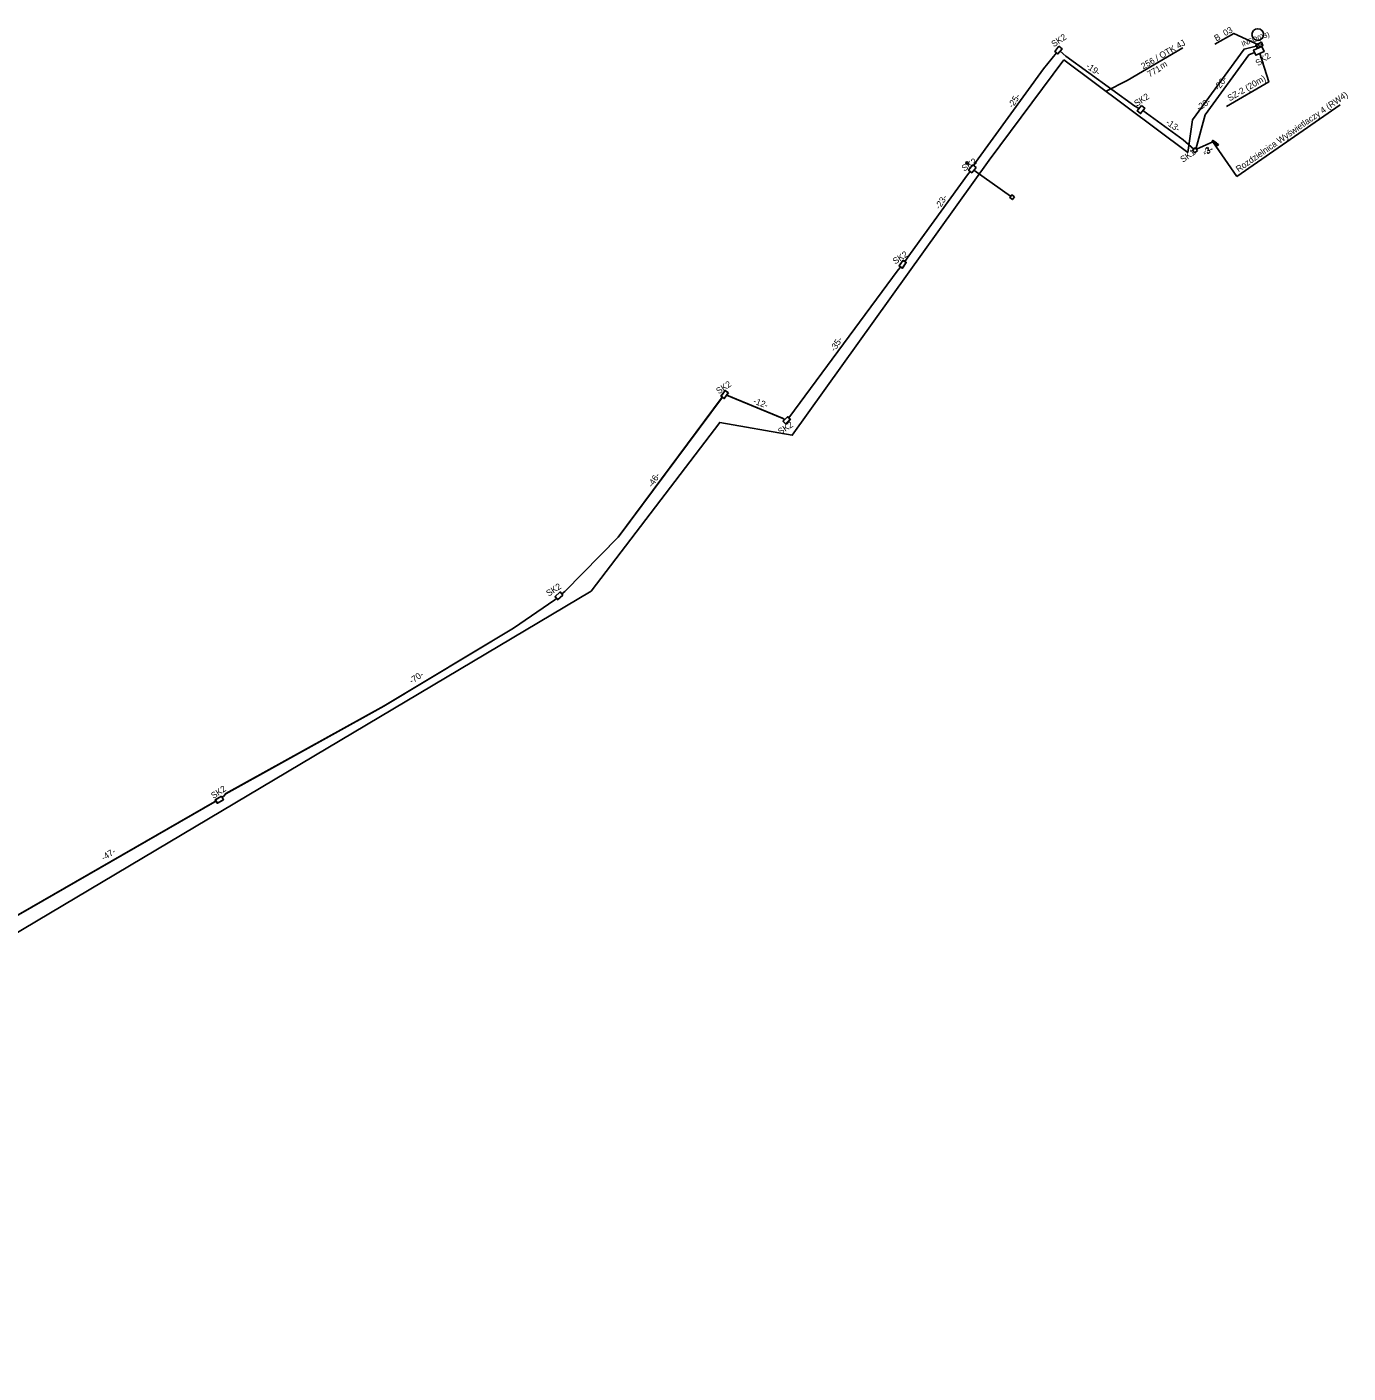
# Model space of a CAD drawing. Extents: x 6494530 to 6506885, y 5884901 to 5892312.
# Drawn here: x 6499786.5 to 6500012.9, y 5889258.9 to 5889489.5 of the extents above; entities that cross this region are included whole.
import ezdxf

# ---------------------------------------------------------------- set-up
doc = ezdxf.new("R2010")
doc.units = 0
for name, color, linetype in [('Gminne - nazwy', 7, 'Continuous'), ('kabel do infokiosku_OTK', 7, 'Continuous'), ('Krajowe - nazwy', 7, 'Continuous'), ('opis infokiosk', 7, 'Continuous'), ('opis kabla infokiosk_OTK', 7, 'Continuous'), ('opis SZ-2', 7, 'Continuous'), ('studnie do wyrysu', 7, 'Continuous'), ('studnie wyrys', 7, 'Continuous'), ('trasa kanalizacji do wyrysu', 7, 'Continuous'), ('trasa kanalizacji wyrys', 7, 'Continuous'), ('Warstwa 20', 7, 'Continuous'), ('Warstwa 55', 7, 'Continuous'), ('Warstwa 59', 7, 'Continuous'), ('Wewnętrzne ZDMiKP - nazwy', 7, 'Continuous'), ('WOJEWÓDZKIE', 7, 'Continuous')]:
    doc.layers.add(name, color=color, linetype=linetype)

# ---------------------------------------------------------------- blocks, each defined once
blk = doc.blocks.new('ELARM2_79')
at = {"layer": 'Warstwa 59'}
blk.add_lwpolyline([(0, 0.25), (0.45, 0.25), (0.45, 0), (0.45, -0.25), (0, -0.25), (-0.45, -0.25), (-0.45, 0), (-0.45, 0.25)], close=True, dxfattribs=at)
blk = doc.blocks.new('ELARM2_80')
at = {"layer": 'Warstwa 59'}
blk.add_lwpolyline([(0, 0.37), (0.45, 0.37), (0.45, 0), (0.45, -0.38), (0, -0.38), (-0.45, -0.38), (-0.45, 0), (-0.45, 0.37)], close=True, dxfattribs=at)
blk = doc.blocks.new('ELSLP1_26')
at = {"layer": 'Warstwa 59'}
blk.add_circle((0, 0), 0.2, dxfattribs=at)
blk = doc.blocks.new('ELARM2_92')
at = {"layer": 'Warstwa 59'}
blk.add_lwpolyline([(0, 0.25), (0.45, 0.25), (0.45, 0), (0.45, -0.25), (0, -0.25), (-0.45, -0.25), (-0.45, 0), (-0.45, 0.25)], close=True, dxfattribs=at)
blk = doc.blocks.new('ELARM2_93')
at = {"layer": 'Warstwa 59'}
blk.add_lwpolyline([(0, 0.37), (0.45, 0.37), (0.45, 0), (0.45, -0.38), (0, -0.38), (-0.45, -0.38), (-0.45, 0), (-0.45, 0.37)], close=True, dxfattribs=at)

msp = doc.modelspace()

# ---------------------------------------------------------------- linework, layer by layer
at = {"layer": 'kabel do infokiosku_OTK'}
for p, q in [((6499951.4, 5889466.66), (6499964.2, 5889483.86)), ((6499964.2, 5889483.86), (6499985.4, 5889468.01))]:
    msp.add_line(p, q, dxfattribs=at)
for points in [[(6499985.4, 5889468.01), (6499986.24, 5889473.59), (6499995.05, 5889485.69), (6499997.34, 5889486.27)], [(6499554.09, 5889170.71), (6499581.11, 5889186.16), (6499594.81, 5889200.14), (6499622.14, 5889239.87), (6499631.44, 5889247.03), (6499659.1, 5889262.44), (6499774.56, 5889328.27), (6499883.18, 5889392.84), (6499905.24, 5889421.74), (6499917.64, 5889419.55), (6499951.4, 5889466.66)]]:
    msp.add_lwpolyline(points, dxfattribs=at)
at = {"layer": 'Krajowe - nazwy'}
for points in [[(6499986.81, 5889468.58), (6499988.41, 5889474.46), (6499995.89, 5889484.69), (6499996.86, 5889485.12)], [(6499986.81, 5889468.58), (6499988.41, 5889474.46), (6499995.89, 5889484.69), (6499996.86, 5889485.12)], [(6499986.9, 5889468.53), (6499989.68, 5889469.79)], [(6499986.9, 5889468.53), (6499989.68, 5889469.79)]]:
    msp.add_lwpolyline(points, dxfattribs=at)
at = {"layer": 'opis infokiosk'}
msp.add_lwpolyline([(6499997.63, 5889486.35), (6499993.32, 5889488.38), (6499990.04, 5889486.54)], dxfattribs=at)
at = {"layer": 'opis kabla infokiosk_OTK'}
msp.add_lwpolyline([(6499971.46, 5889478.48), (6499975.01, 5889480.31), (6499984.59, 5889485.92)], dxfattribs=at)
at = {"layer": 'opis SZ-2'}
msp.add_lwpolyline([(6499992.07, 5889475.86), (6499999.29, 5889480.06), (6499997.77, 5889484.96)], dxfattribs=at)
at = {"layer": 'studnie do wyrysu'}
for points in [[(6499940.42, 5889454.15), (6499937.61, 5889450.26)], [(6499940.42, 5889454.15), (6499937.61, 5889450.26)], [(6499940.42, 5889454.15), (6499937.61, 5889450.26)], [(6499940.42, 5889454.15), (6499937.61, 5889450.26)], [(6499940.45, 5889454.15), (6499937.64, 5889450.27)], [(6499940.45, 5889454.15), (6499937.64, 5889450.27)], [(6499940.45, 5889454.15), (6499937.64, 5889450.27)], [(6499940.45, 5889454.15), (6499937.64, 5889450.27)], [(6499940.45, 5889454.15), (6499937.64, 5889450.27)], [(6499940.45, 5889454.15), (6499937.64, 5889450.27)], [(6499936.6, 5889449.51), (6499937.14, 5889449.16), (6499936.49, 5889448.15), (6499935.94, 5889448.55), (6499936.6, 5889449.51)], [(6499936.6, 5889449.51), (6499937.14, 5889449.16), (6499936.49, 5889448.15), (6499935.94, 5889448.55), (6499936.6, 5889449.51)], [(6499936.63, 5889449.52), (6499937.17, 5889449.17), (6499936.52, 5889448.16), (6499935.97, 5889448.56), (6499936.63, 5889449.52)], [(6499936.63, 5889449.52), (6499937.17, 5889449.17), (6499936.52, 5889448.16), (6499935.97, 5889448.56), (6499936.63, 5889449.52)], [(6499936.63, 5889449.52), (6499937.17, 5889449.17), (6499936.52, 5889448.16), (6499935.97, 5889448.56), (6499936.63, 5889449.52)], [(6499936.63, 5889449.52), (6499937.17, 5889449.17), (6499936.52, 5889448.16), (6499935.97, 5889448.56), (6499936.63, 5889449.52)], [(6499937.61, 5889450.26), (6499936.92, 5889449.31)], [(6499937.61, 5889450.26), (6499936.92, 5889449.31)], [(6499937.64, 5889450.27), (6499936.95, 5889449.31)], [(6499937.64, 5889450.27), (6499936.95, 5889449.31)], [(6499937.64, 5889450.27), (6499936.95, 5889449.31)], [(6499937.64, 5889450.27), (6499936.95, 5889449.31)], [(6499906.69, 5889426.8), (6499905.99, 5889425.83), (6499905.42, 5889426.25), (6499906.13, 5889427.22), (6499906.69, 5889426.8)], [(6499906.69, 5889426.8), (6499905.99, 5889425.83), (6499905.42, 5889426.25), (6499906.13, 5889427.22), (6499906.69, 5889426.8)], [(6499906.72, 5889426.81), (6499906.01, 5889425.84), (6499905.45, 5889426.25), (6499906.15, 5889427.22), (6499906.72, 5889426.81)], [(6499906.72, 5889426.81), (6499906.01, 5889425.84), (6499905.45, 5889426.25), (6499906.15, 5889427.22), (6499906.72, 5889426.81)], [(6499906.72, 5889426.81), (6499906.01, 5889425.84), (6499905.45, 5889426.25), (6499906.15, 5889427.22), (6499906.72, 5889426.81)], [(6499906.72, 5889426.81), (6499906.01, 5889425.84), (6499905.45, 5889426.25), (6499906.15, 5889427.22), (6499906.72, 5889426.81)], [(6499916.85, 5889422.73), (6499917.31, 5889422.31), (6499916.57, 5889421.46), (6499916.04, 5889421.94), (6499916.85, 5889422.73)], [(6499916.85, 5889422.73), (6499917.31, 5889422.31), (6499916.57, 5889421.46), (6499916.04, 5889421.94), (6499916.85, 5889422.73)], [(6499916.88, 5889422.74), (6499917.34, 5889422.32), (6499916.6, 5889421.47), (6499916.07, 5889421.95), (6499916.88, 5889422.74)], [(6499916.88, 5889422.74), (6499917.34, 5889422.32), (6499916.6, 5889421.47), (6499916.07, 5889421.95), (6499916.88, 5889422.74)], [(6499916.88, 5889422.74), (6499917.34, 5889422.32), (6499916.6, 5889421.47), (6499916.07, 5889421.95), (6499916.88, 5889422.74)], [(6499916.88, 5889422.74), (6499917.34, 5889422.32), (6499916.6, 5889421.47), (6499916.07, 5889421.95), (6499916.88, 5889422.74)], [(6499878.35, 5889392.19), (6499877.46, 5889391.38), (6499876.99, 5889391.9), (6499877.88, 5889392.71), (6499878.35, 5889392.19)], [(6499878.35, 5889392.19), (6499877.46, 5889391.38), (6499876.99, 5889391.9), (6499877.88, 5889392.71), (6499878.35, 5889392.19)], [(6499878.37, 5889392.19), (6499877.48, 5889391.39), (6499877.01, 5889391.91), (6499877.9, 5889392.72), (6499878.37, 5889392.19)], [(6499878.37, 5889392.19), (6499877.48, 5889391.39), (6499877.01, 5889391.91), (6499877.9, 5889392.72), (6499878.37, 5889392.19)], [(6499878.37, 5889392.19), (6499877.48, 5889391.39), (6499877.01, 5889391.91), (6499877.9, 5889392.72), (6499878.37, 5889392.19)], [(6499878.37, 5889392.19), (6499877.48, 5889391.39), (6499877.01, 5889391.91), (6499877.9, 5889392.72), (6499878.37, 5889392.19)], [(6499819.85, 5889357.72), (6499818.8, 5889357.13), (6499819.15, 5889356.52), (6499820.19, 5889357.12), (6499819.85, 5889357.72)], [(6499819.85, 5889357.72), (6499818.8, 5889357.13), (6499819.15, 5889356.52), (6499820.19, 5889357.12), (6499819.85, 5889357.72)], [(6499819.87, 5889357.73), (6499818.83, 5889357.13), (6499819.18, 5889356.53), (6499820.22, 5889357.12), (6499819.87, 5889357.73)], [(6499819.87, 5889357.73), (6499818.83, 5889357.13), (6499819.18, 5889356.53), (6499820.22, 5889357.12), (6499819.87, 5889357.73)], [(6499819.87, 5889357.73), (6499818.83, 5889357.13), (6499819.18, 5889356.53), (6499820.22, 5889357.12), (6499819.87, 5889357.73)], [(6499819.87, 5889357.73), (6499818.83, 5889357.13), (6499819.18, 5889356.53), (6499820.22, 5889357.12), (6499819.87, 5889357.73)]]:
    msp.add_lwpolyline(points, dxfattribs=at)
at = {"layer": 'studnie wyrys'}
for points in [[(6499963.32, 5889486.17), (6499963.87, 5889485.75), (6499963.16, 5889484.87), (6499962.64, 5889485.26), (6499963.32, 5889486.17)], [(6499977.49, 5889476.01), (6499978.04, 5889475.58), (6499977.33, 5889474.66), (6499976.75, 5889475.1), (6499977.49, 5889476.01)], [(6499987.08, 5889468.34), (6499986.66, 5889468.78), (6499986.23, 5889468.36), (6499986.64, 5889467.93), (6499987.08, 5889468.34)], [(6499949.15, 5889465.44), (6499948.39, 5889464.51), (6499947.85, 5889464.95), (6499948.6, 5889465.88), (6499949.15, 5889465.44)], [(6499955.74, 5889460.38), (6499955.28, 5889460.76), (6499954.9, 5889460.3), (6499955.36, 5889459.92), (6499955.74, 5889460.38)]]:
    msp.add_lwpolyline(points, dxfattribs=at)
at = {"layer": 'trasa kanalizacji do wyrysu'}
for points in [[(6499936.2, 5889448.37), (6499935.79, 5889447.88), (6499917.06, 5889422.54)], [(6499936.2, 5889448.37), (6499935.79, 5889447.88), (6499917.06, 5889422.54)], [(6499936.23, 5889448.37), (6499935.82, 5889447.89), (6499917.09, 5889422.55)], [(6499936.23, 5889448.37), (6499935.82, 5889447.89), (6499917.09, 5889422.55)], [(6499936.23, 5889448.37), (6499935.82, 5889447.89), (6499917.09, 5889422.55)], [(6499936.23, 5889448.37), (6499935.82, 5889447.89), (6499917.09, 5889422.55)], [(6499905.65, 5889426.08), (6499887.84, 5889402.12)], [(6499905.65, 5889426.08), (6499887.84, 5889402.12)], [(6499905.68, 5889426.08), (6499887.87, 5889402.13)], [(6499905.68, 5889426.08), (6499887.87, 5889402.13)], [(6499905.68, 5889426.08), (6499887.87, 5889402.13)], [(6499905.68, 5889426.08), (6499887.87, 5889402.13)], [(6499916.35, 5889422.25), (6499915.93, 5889422.47), (6499906.4, 5889426.41)], [(6499916.35, 5889422.25), (6499915.93, 5889422.47), (6499906.4, 5889426.41)], [(6499916.38, 5889422.25), (6499915.96, 5889422.48), (6499906.43, 5889426.41)], [(6499916.38, 5889422.25), (6499915.96, 5889422.48), (6499906.43, 5889426.41)], [(6499916.38, 5889422.25), (6499915.96, 5889422.48), (6499906.43, 5889426.41)], [(6499916.38, 5889422.25), (6499915.96, 5889422.48), (6499906.43, 5889426.41)], [(6499887.84, 5889402.12), (6499878.68, 5889392.8), (6499878.17, 5889392.38)], [(6499887.84, 5889402.12), (6499878.68, 5889392.8), (6499878.17, 5889392.38)], [(6499887.87, 5889402.13), (6499878.71, 5889392.81), (6499878.2, 5889392.39)], [(6499887.87, 5889402.13), (6499878.71, 5889392.81), (6499878.2, 5889392.39)], [(6499887.87, 5889402.13), (6499878.71, 5889392.81), (6499878.2, 5889392.39)], [(6499887.87, 5889402.13), (6499878.71, 5889392.81), (6499878.2, 5889392.39)], [(6499819.95, 5889357.55), (6499820.19, 5889357.69), (6499820.6, 5889358.16), (6499847.7, 5889373.17), (6499869.87, 5889386.52), (6499876.97, 5889391.37)], [(6499819.95, 5889357.55), (6499820.19, 5889357.69), (6499820.6, 5889358.16), (6499847.7, 5889373.17), (6499869.87, 5889386.52), (6499876.97, 5889391.37)], [(6499819.97, 5889357.55), (6499820.22, 5889357.7), (6499820.63, 5889358.17), (6499847.73, 5889373.18), (6499869.9, 5889386.53), (6499877, 5889391.38)], [(6499819.97, 5889357.55), (6499820.22, 5889357.7), (6499820.63, 5889358.17), (6499847.73, 5889373.18), (6499869.9, 5889386.53), (6499877, 5889391.38)], [(6499819.97, 5889357.55), (6499820.22, 5889357.7), (6499820.63, 5889358.17), (6499847.73, 5889373.18), (6499869.9, 5889386.53), (6499877, 5889391.38)], [(6499819.97, 5889357.55), (6499820.22, 5889357.7), (6499820.63, 5889358.17), (6499847.73, 5889373.18), (6499869.9, 5889386.53), (6499877, 5889391.38)], [(6499877.25, 5889391.61), (6499876.97, 5889391.37)], [(6499877.25, 5889391.61), (6499876.97, 5889391.37)], [(6499877.28, 5889391.61), (6499877, 5889391.38)], [(6499877.28, 5889391.61), (6499877, 5889391.38)], [(6499877.28, 5889391.61), (6499877, 5889391.38)], [(6499877.28, 5889391.61), (6499877, 5889391.38)], [(6499781.23, 5889335.25), (6499818.68, 5889356.78), (6499818.92, 5889356.93)], [(6499781.23, 5889335.25), (6499818.68, 5889356.78), (6499818.92, 5889356.93)], [(6499781.26, 5889335.26), (6499818.71, 5889356.79), (6499818.95, 5889356.93)], [(6499781.26, 5889335.26), (6499818.71, 5889356.79), (6499818.95, 5889356.93)], [(6499781.26, 5889335.26), (6499818.71, 5889356.79), (6499818.95, 5889356.93)], [(6499781.26, 5889335.26), (6499818.71, 5889356.79), (6499818.95, 5889356.93)]]:
    msp.add_lwpolyline(points, dxfattribs=at)
at = {"layer": 'trasa kanalizacji wyrys'}
for points in [[(6499962.92, 5889485.05), (6499960.7, 5889482.3)], [(6499976.35, 5889475.9), (6499964.5, 5889484.5), (6499963.53, 5889485.32)], [(6499948.76, 5889465.76), (6499949.06, 5889466.27), (6499960.7, 5889482.3)], [(6499977.09, 5889475.52), (6499976.35, 5889475.9)], [(6499986.43, 5889468.56), (6499984.61, 5889470.14), (6499977.71, 5889475.15)], [(6499948.11, 5889464.74), (6499947.68, 5889464.15), (6499938.67, 5889451.69)], [(6499955.07, 5889460.5), (6499948.75, 5889464.96)]]:
    msp.add_lwpolyline(points, dxfattribs=at)
at = {"layer": 'Warstwa 20'}
for points in [[(6499997.08, 5889486.44), (6499998.06, 5889486.87), (6499998.3, 5889486.32), (6499997.32, 5889485.89)], [(6499998.3, 5889486.32), (6499997.32, 5889485.89), (6499997.08, 5889486.44), (6499998.06, 5889486.87)]]:
    msp.add_lwpolyline(points, close=True, dxfattribs=at)
msp.add_circle((6499997.4, 5889488.19), 1, dxfattribs=at)
at = {"layer": 'Warstwa 55'}
for points in [[(6499987.08, 5889468.35), (6499986.66, 5889468.78), (6499986.23, 5889468.37), (6499986.64, 5889467.93), (6499987.08, 5889468.35)], [(6499987.08, 5889468.34), (6499986.66, 5889468.78), (6499986.23, 5889468.36), (6499986.64, 5889467.93), (6499987.08, 5889468.34)]]:
    msp.add_lwpolyline(points, dxfattribs=at)
at = {"layer": 'Warstwa 59'}
for points in [[(6499989.84, 5889469.99), (6499989.96, 5889469.89), (6499989.88, 5889469.8), (6499989.8, 5889469.7), (6499989.68, 5889469.79), (6499989.57, 5889469.88), (6499989.64, 5889469.98), (6499989.72, 5889470.08)], [(6499990.13, 5889469.76), (6499990.31, 5889469.62), (6499990.24, 5889469.52), (6499990.16, 5889469.42), (6499989.98, 5889469.56), (6499989.8, 5889469.7), (6499989.88, 5889469.8), (6499989.96, 5889469.89)], [(6499990.49, 5889469.49), (6499990.67, 5889469.35), (6499990.6, 5889469.25), (6499990.52, 5889469.15), (6499990.34, 5889469.29), (6499990.16, 5889469.42), (6499990.24, 5889469.52), (6499990.31, 5889469.62)]]:
    msp.add_lwpolyline(points, close=True, dxfattribs=at)
at = {"layer": 'Wewnętrzne ZDMiKP - nazwy'}
for points in [[(6499998.1, 5889486.14), (6499998.48, 5889485.26), (6499997.06, 5889484.65), (6499996.68, 5889485.53)], [(6499998.1, 5889486.14), (6499998.48, 5889485.26), (6499997.06, 5889484.65), (6499996.69, 5889485.52)], [(6499998.1, 5889486.14), (6499998.48, 5889485.26), (6499997.06, 5889484.65), (6499996.69, 5889485.52)]]:
    msp.add_lwpolyline(points, close=True, dxfattribs=at)
at = {"layer": 'WOJEWÓDZKIE'}
for q in [(6500011.52, 5889476.13), (6499989.68, 5889469.79)]:
    msp.add_line((6499993.79, 5889463.86), q, dxfattribs=at)

# ---------------------------------------------------------------- block references
at = {"layer": 'Warstwa 59'}
for name, p, xscale, yscale, rotation in [('ELARM2_93', (6499989.76, 5889469.89), 0.3333333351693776, 0.3333333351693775, -37.3395246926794), ('ELARM2_80', (6499989.76, 5889469.89), 0.3333333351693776, 0.3333333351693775, -37.3395246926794), ('ELARM2_92', (6499990.06, 5889469.66), 0.4999999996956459, 0.4999999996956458, -37.33952469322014), ('ELARM2_79', (6499990.06, 5889469.66), 0.4999999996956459, 0.4999999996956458, -37.33952469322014), ('ELARM2_79', (6499990.42, 5889469.39), 0.49992763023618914, 0.49992763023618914, -37.339524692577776)]:
    msp.add_blockref(name, p, dxfattribs=dict(at, xscale=xscale, yscale=yscale, rotation=rotation))
msp.add_blockref('ELSLP1_26', (6499947.6, 5889466.2), dxfattribs=at)

# ---------------------------------------------------------------- texts
at = {"layer": 'Gminne - nazwy'}
msp.add_text('SK2', height=1.075, rotation=34.7257, dxfattribs=at).set_placement((6499997.47, 5889482.75))
msp.add_text('SK2', height=1.075, rotation=34.7257, dxfattribs=at).set_placement((6499997.47, 5889482.75))
at = {"layer": 'opis infokiosk'}
msp.add_text('B_03', height=1.075, rotation=30.2004, dxfattribs=at).set_placement((6499990.32, 5889486.99))
at = {"layer": 'opis kabla infokiosk_OTK'}
for s, height, p in [(' 256 / OTK 4J', 1.075, (6499977.46, 5889482)), ('m', 1.07, (6499980.99, 5889482.23)), ('771', 1.075, (6499978.86, 5889480.83))]:
    msp.add_text(s, height=height, rotation=30.2004, dxfattribs=at).set_placement(p)
at = {"layer": 'opis SZ-2'}
msp.add_text('SZ-2 (20m)', height=1.075, rotation=30.2004, dxfattribs=at).set_placement((6499992.6, 5889476.73))
at = {"layer": 'studnie do wyrysu'}
for p in [(6499962.47, 5889486), (6499976.66, 5889475.81), (6499947.11, 5889464.7), (6499935.29, 5889448.79), (6499905.05, 5889426.56), (6499915.64, 5889419.61), (6499875.93, 5889391.9), (6499818.51, 5889357.24)]:
    msp.add_text('SK2', height=1.075, rotation=33.4183, dxfattribs=at).set_placement(p)
at = {"layer": 'trasa kanalizacji do wyrysu'}
for s, rotation, p in [('-19-', 325.5264, (6499967.87, 5889482.55)), ('-25-', 57.3286, (6499955.41, 5889475.49)), ('-13-', 325.5264, (6499981.54, 5889472.9)), ('-23-', 57.3286, (6499942.91, 5889458.17)), ('-35-', 57.3286, (6499924.95, 5889433.81)), ('-12-', 339.772, (6499910.87, 5889425.01)), ('-46-', 57.3286, (6499893.69, 5889410.54)), ('-70-', 33.2051, (6499852.46, 5889376.92)), ('-47-', 33.2051, (6499799.71, 5889346.62))]:
    msp.add_text(s, height=1.075, rotation=rotation, dxfattribs=at).set_placement(p)
at = {"layer": 'Warstwa 20'}
for s, height, rotation, p in [('INFO(03)', 0.875, 20.617, (6499994.8, 5889486.12)), ('info', 0.358, 23.3267, (6499997.31, 5889486.01)), ('info', 0.358, 203.3267, (6499998.08, 5889486.74))]:
    msp.add_text(s, height=height, rotation=rotation, dxfattribs=at).set_placement(p)
at = {"layer": 'WOJEWÓDZKIE'}
for s, height, rotation, p in [('-20-', 1.075, 52.9916, (6499990.68, 5889478.51)), ('-20-', 1.075, 34.7257, (6499987.33, 5889475.06)), ('Rozdzielnica Wyświetlaczy 4 (RW4)', 1.0752, 34.7257, (6499994.11, 5889464.58)), ('SK1', 1.075, 34.7257, (6499984.59, 5889466.22)), ('SK1', 1.075, 34.7257, (6499984.59, 5889466.22)), ('-3-', 1.075, 20.4137, (6499988.22, 5889467.6)), ('-3-', 1.075, 34.7257, (6499988.39, 5889467.33))]:
    msp.add_text(s, height=height, rotation=rotation, dxfattribs=at).set_placement(p)

doc.saveas('drawing.dxf')
